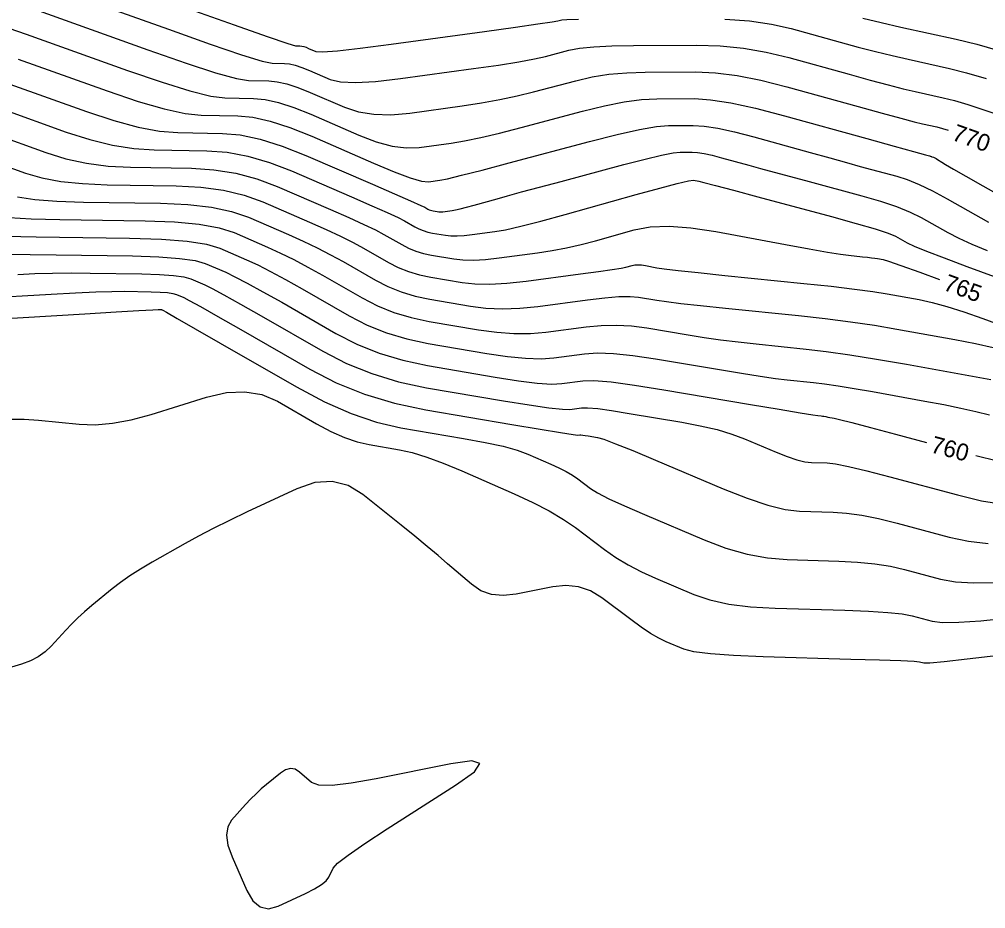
# Model space of a CAD drawing. Extents: x 2082232 to 2083549, y 592624 to 593832.
# Drawn here: x 2082286.3 to 2082326.23, y 592956.57 to 592993.32 of the extents above; entities that cross this region are included whole.
import ezdxf

# ---------------------------------------------------------------- set-up
doc = ezdxf.new("R2010")
doc.units = 0
doc.layers.add('DT_X_Contour_Major', color=7, linetype='Continuous')
doc.layers.add('DT_X_Contour_Minor', color=7, linetype='Continuous')

msp = doc.modelspace()

# ---------------------------------------------------------------- linework, layer by layer
at = {"layer": 'DT_X_Contour_Major'}
for points in [[(2082286.919, 592993.738), (2082291.611, 592992.058), (2082293.191, 592991.506), (2082294.409, 592991.11), (2082295.268, 592990.871), (2082295.765, 592990.787), (2082296.611, 592990.774), (2082296.955, 592990.74), (2082297.354, 592990.651), (2082297.807, 592990.504), (2082298.313, 592990.301), (2082299.737, 592989.685), (2082300.306, 592989.497), (2082300.945, 592989.394), (2082301.654, 592989.378), (2082302.432, 592989.447), (2082304.601, 592989.745), (2082305.395, 592989.865), (2082306.149, 592990.001), (2082306.864, 592990.152), (2082307.539, 592990.319), (2082309.288, 592990.784), (2082309.96, 592990.937), (2082310.662, 592991.047), (2082311.395, 592991.114), (2082312.158, 592991.138), (2082314.236, 592991.144), (2082315.056, 592991.108), (2082315.957, 592990.995), (2082316.941, 592990.804), (2082318.005, 592990.535), (2082320.954, 592989.717), (2082321.949, 592989.442), (2082322.723, 592989.232), (2082323.277, 592989.086), (2082323.611, 592989.004), (2082324.205, 592988.872), (2082324.448, 592988.811), (2082324.682, 592988.742)], [(2082285.237, 592988.583), (2082287.391, 592987.812), (2082288.216, 592987.557), (2082289.075, 592987.37), (2082289.968, 592987.252), (2082290.895, 592987.203), (2082293.411, 592987.163), (2082294.34, 592987.105), (2082295.24, 592986.961), (2082296.11, 592986.732), (2082296.952, 592986.416), (2082299.157, 592985.462), (2082299.916, 592985.129), (2082300.536, 592984.846), (2082301.018, 592984.613), (2082301.362, 592984.43), (2082302.096, 592984.008), (2082302.38, 592983.862), (2082302.681, 592983.742), (2082302.998, 592983.646), (2082303.333, 592983.575), (2082304.248, 592983.419), (2082304.623, 592983.378), (2082305.061, 592983.371), (2082305.562, 592983.399), (2082306.126, 592983.461), (2082307.714, 592983.673), (2082308.311, 592983.763), (2082308.908, 592983.876), (2082309.506, 592984.011), (2082310.106, 592984.168), (2082311.705, 592984.616), (2082312.366, 592984.738), (2082313.147, 592984.767), (2082314.049, 592984.705), (2082315.071, 592984.55), (2082317.959, 592984.014), (2082318.933, 592983.836), (2082319.692, 592983.702), (2082320.234, 592983.613), (2082320.56, 592983.568), (2082321.141, 592983.509), (2082321.343, 592983.487), (2082321.512, 592983.468), (2082321.649, 592983.449), (2082321.753, 592983.433), (2082321.987, 592983.39), (2082322.214, 592983.321), (2082322.72, 592983.146), (2082323.504, 592982.864), (2082324.317, 592982.566)], [(2082285.891, 592983.609), (2082286.743, 592983.604), (2082287.818, 592983.59), (2082290.979, 592983.539), (2082292.056, 592983.505), (2082292.915, 592983.442), (2082293.557, 592983.35), (2082293.981, 592983.228), (2082294.823, 592982.864), (2082295.204, 592982.684), (2082295.717, 592982.417), (2082296.361, 592982.064), (2082297.137, 592981.624), (2082299.38, 592980.335), (2082300.248, 592979.889), (2082301.167, 592979.52), (2082302.139, 592979.227), (2082303.162, 592979.01), (2082305.96, 592978.534), (2082306.919, 592978.383), (2082307.697, 592978.288), (2082308.295, 592978.248), (2082308.712, 592978.264), (2082309.584, 592978.38), (2082310.038, 592978.39), (2082310.746, 592978.332), (2082311.71, 592978.206), (2082312.927, 592978.012), (2082316.514, 592977.406), (2082317.696, 592977.207), (2082318.555, 592977.063), (2082319.089, 592976.975), (2082319.298, 592976.942), (2082319.425, 592976.929), (2082319.479, 592976.923), (2082319.544, 592976.913), (2082319.62, 592976.901), (2082319.709, 592976.885), (2082319.96, 592976.84), (2082320.19, 592976.786), (2082320.69, 592976.657), (2082321.461, 592976.454), (2082322.503, 592976.177), (2082323.788, 592975.833)], [(2082325.817, 592975.294), (2082326.721, 592975.069)], [(2082326.769, 592967.033), (2082325.463, 592966.879), (2082324.511, 592966.773), (2082323.914, 592966.717), (2082323.671, 592966.71), (2082323.497, 592966.756), (2082323.27, 592966.777), (2082322.719, 592966.802), (2082321.846, 592966.833), (2082320.649, 592966.87), (2082317.026, 592966.975), (2082315.803, 592967.024), (2082314.851, 592967.092), (2082314.169, 592967.18), (2082313.758, 592967.287), (2082313.022, 592967.598), (2082312.724, 592967.743), (2082312.383, 592967.943), (2082311.997, 592968.199), (2082311.568, 592968.51), (2082310.364, 592969.414), (2082309.899, 592969.697), (2082309.406, 592969.866), (2082308.884, 592969.922), (2082308.335, 592969.865), (2082306.833, 592969.563), (2082306.295, 592969.503), (2082305.805, 592969.552), (2082305.365, 592969.708), (2082304.974, 592969.973), (2082303.995, 592970.821), (2082303.6, 592971.16), (2082303.148, 592971.538), (2082302.64, 592971.956), (2082302.075, 592972.413), (2082300.493, 592973.687), (2082299.878, 592974.06), (2082299.218, 592974.223), (2082298.514, 592974.178), (2082297.766, 592973.923), (2082295.713, 592972.964), (2082294.975, 592972.614), (2082294.302, 592972.28), (2082293.694, 592971.963), (2082293.151, 592971.663), (2082291.788, 592970.887), (2082291.302, 592970.6), (2082290.864, 592970.321), (2082290.476, 592970.05), (2082290.136, 592969.787), (2082289.295, 592969.097), (2082288.991, 592968.839), (2082288.709, 592968.584), (2082288.45, 592968.33), (2082288.212, 592968.078), (2082287.609, 592967.41), (2082287.364, 592967.176), (2082287.078, 592966.976), (2082286.753, 592966.81), (2082286.389, 592966.677), (2082285.365, 592966.369)]]:
    msp.add_lwpolyline(points, dxfattribs=at)
at = {"layer": 'DT_X_Contour_Minor'}
for points in [[(2082287.255, 592994.768), (2082292.455, 592992.907), (2082294.186, 592992.295), (2082295.476, 592991.858), (2082296.328, 592991.594), (2082296.739, 592991.504), (2082297.251, 592991.496), (2082297.459, 592991.476), (2082297.701, 592991.421), (2082297.975, 592991.333), (2082298.281, 592991.21), (2082299.143, 592990.837), (2082299.567, 592990.734), (2082300.193, 592990.705), (2082301.02, 592990.75), (2082302.049, 592990.869), (2082305.062, 592991.283), (2082306.096, 592991.431), (2082306.937, 592991.565), (2082307.586, 592991.683), (2082308.043, 592991.786), (2082309.004, 592992.042), (2082309.442, 592992.127), (2082310.033, 592992.188), (2082310.779, 592992.226), (2082311.678, 592992.24), (2082314.282, 592992.248), (2082315.253, 592992.218), (2082316.213, 592992.123), (2082317.162, 592991.963), (2082318.099, 592991.736), (2082320.585, 592991.047), (2082321.455, 592990.808), (2082322.2, 592990.61), (2082322.82, 592990.453), (2082323.316, 592990.336), (2082324.471, 592990.079), (2082324.942, 592989.961), (2082325.489, 592989.801), (2082326.111, 592989.598), (2082326.808, 592989.354)], [(2082293.299, 592993.756), (2082295.18, 592993.085), (2082296.543, 592992.606), (2082297.387, 592992.318), (2082297.713, 592992.221), (2082297.891, 592992.218), (2082297.964, 592992.211), (2082298.047, 592992.192), (2082298.143, 592992.162), (2082298.249, 592992.119), (2082298.548, 592991.989), (2082298.828, 592991.972), (2082299.44, 592992.016), (2082300.386, 592992.122), (2082301.666, 592992.29), (2082305.523, 592992.821), (2082306.797, 592992.998), (2082307.726, 592993.129), (2082308.309, 592993.214), (2082308.547, 592993.254), (2082308.72, 592993.3), (2082308.924, 592993.316), (2082309.405, 592993.328)], [(2082285.094, 592993.214), (2082286.582, 592992.707), (2082290.767, 592991.208), (2082292.196, 592990.716), (2082293.343, 592990.362), (2082294.208, 592990.147), (2082294.791, 592990.07), (2082295.971, 592990.052), (2082296.451, 592990.005), (2082297.007, 592989.88), (2082297.639, 592989.676), (2082298.346, 592989.393), (2082300.332, 592988.533), (2082301.046, 592988.259), (2082301.697, 592988.084), (2082302.287, 592988.006), (2082302.815, 592988.025), (2082304.14, 592988.207), (2082304.693, 592988.299), (2082305.361, 592988.437), (2082306.141, 592988.621), (2082307.036, 592988.851), (2082309.572, 592989.526), (2082310.477, 592989.748), (2082311.29, 592989.907), (2082312.01, 592990.003), (2082312.638, 592990.036), (2082314.189, 592990.041), (2082314.858, 592989.998), (2082315.702, 592989.866), (2082316.719, 592989.645), (2082317.911, 592989.334), (2082321.322, 592988.388), (2082322.443, 592988.076), (2082323.247, 592987.854), (2082323.735, 592987.719), (2082323.906, 592987.672), (2082323.939, 592987.664), (2082323.953, 592987.661), (2082323.969, 592987.656), (2082323.987, 592987.65), (2082324.008, 592987.643), (2082324.065, 592987.622), (2082324.092, 592987.61), (2082324.129, 592987.59), (2082324.178, 592987.561), (2082324.237, 592987.523), (2082324.409, 592987.411), (2082324.563, 592987.32), (2082324.897, 592987.128), (2082325.41, 592986.836), (2082326.103, 592986.445), (2082328.19, 592985.268)], [(2082315.451, 592993.328), (2082316.469, 592993.252), (2082317.383, 592993.121), (2082318.194, 592992.938), (2082320.216, 592992.376), (2082320.961, 592992.174), (2082321.676, 592991.989), (2082322.363, 592991.82), (2082323.021, 592991.668), (2082324.737, 592991.286), (2082325.437, 592991.111), (2082326.248, 592990.873)], [(2082321.152, 592993.367), (2082321.905, 592993.187), (2082322.726, 592993.001), (2082325.003, 592992.493), (2082325.859, 592992.287), (2082326.719, 592992.05)], [(2082286.246, 592991.676), (2082289.923, 592990.359), (2082291.201, 592989.926), (2082292.276, 592989.614), (2082293.148, 592989.423), (2082293.817, 592989.354), (2082295.331, 592989.329), (2082295.947, 592989.27), (2082296.66, 592989.109), (2082297.471, 592988.847), (2082298.378, 592988.484), (2082300.926, 592987.381), (2082301.785, 592987.022), (2082302.45, 592986.773), (2082302.921, 592986.633), (2082303.198, 592986.603), (2082303.679, 592986.669), (2082303.992, 592986.733), (2082304.572, 592986.873), (2082305.419, 592987.089), (2082306.532, 592987.383), (2082309.856, 592988.268), (2082310.995, 592988.559), (2082311.918, 592988.767), (2082312.626, 592988.892), (2082313.118, 592988.934), (2082314.143, 592988.937), (2082314.588, 592988.908), (2082315.154, 592988.818), (2082315.842, 592988.668), (2082316.651, 592988.457), (2082318.97, 592987.813), (2082319.781, 592987.589), (2082320.473, 592987.398), (2082321.047, 592987.241), (2082321.503, 592987.118), (2082322.561, 592986.834), (2082322.987, 592986.696), (2082323.475, 592986.494), (2082324.024, 592986.229), (2082324.633, 592985.9), (2082326.339, 592984.938)], [(2082285.909, 592990.645), (2082289.079, 592989.51), (2082290.206, 592989.136), (2082291.209, 592988.866), (2082292.088, 592988.7), (2082292.843, 592988.637), (2082294.691, 592988.607), (2082295.426, 592988.541), (2082296.246, 592988.367), (2082297.151, 592988.084), (2082298.14, 592987.692), (2082300.891, 592986.501), (2082301.8, 592986.107), (2082302.463, 592985.817), (2082302.881, 592985.632), (2082303.052, 592985.552), (2082303.182, 592985.477), (2082303.233, 592985.452), (2082303.286, 592985.43), (2082303.342, 592985.413), (2082303.401, 592985.401), (2082303.564, 592985.373), (2082303.63, 592985.366), (2082303.708, 592985.365), (2082303.796, 592985.369), (2082303.896, 592985.38), (2082304.178, 592985.418), (2082304.314, 592985.443), (2082304.513, 592985.489), (2082304.773, 592985.556), (2082305.094, 592985.644), (2082306.035, 592985.907), (2082306.465, 592986.026), (2082307.051, 592986.185), (2082307.791, 592986.384), (2082308.686, 592986.623), (2082311.279, 592987.313), (2082312.153, 592987.54), (2082312.831, 592987.702), (2082313.313, 592987.799), (2082313.598, 592987.832), (2082314.096, 592987.834), (2082314.313, 592987.82), (2082314.588, 592987.776), (2082314.923, 592987.703), (2082315.317, 592987.6), (2082316.445, 592987.287), (2082316.917, 592987.157), (2082317.489, 592987.001), (2082318.159, 592986.82), (2082318.928, 592986.613), (2082321.11, 592986.028), (2082321.878, 592985.807), (2082322.543, 592985.583), (2082323.106, 592985.356), (2082323.567, 592985.127), (2082324.66, 592984.51), (2082325.115, 592984.273), (2082325.658, 592984.023), (2082326.29, 592983.76)], [(2082285.573, 592989.614), (2082288.235, 592988.661), (2082289.211, 592988.346), (2082290.142, 592988.118), (2082291.028, 592987.976), (2082291.869, 592987.92), (2082294.051, 592987.885), (2082294.883, 592987.823), (2082295.743, 592987.664), (2082296.631, 592987.408), (2082297.546, 592987.054), (2082300.024, 592985.982), (2082300.858, 592985.618), (2082301.499, 592985.332), (2082301.949, 592985.123), (2082302.207, 592984.991), (2082302.639, 592984.743), (2082302.806, 592984.657), (2082302.983, 592984.586), (2082303.17, 592984.53), (2082303.367, 592984.488), (2082303.906, 592984.396), (2082304.127, 592984.372), (2082304.384, 592984.368), (2082304.679, 592984.384), (2082305.011, 592984.421), (2082305.946, 592984.545), (2082306.391, 592984.625), (2082307.023, 592984.77), (2082307.843, 592984.98), (2082308.852, 592985.256), (2082311.791, 592986.079), (2082312.765, 592986.347), (2082313.484, 592986.535), (2082313.948, 592986.641), (2082314.156, 592986.666), (2082314.371, 592986.627), (2082314.585, 592986.575), (2082315.063, 592986.451), (2082315.806, 592986.254), (2082316.815, 592985.985), (2082319.859, 592985.169), (2082320.88, 592984.888), (2082321.661, 592984.659), (2082322.201, 592984.481), (2082322.501, 592984.353), (2082322.982, 592984.083), (2082323.271, 592983.945), (2082323.78, 592983.736), (2082324.507, 592983.456), (2082325.453, 592983.103), (2082328.268, 592982.068)], [(2082284.9, 592987.552), (2082286.547, 592986.963), (2082287.222, 592986.767), (2082288.008, 592986.622), (2082288.908, 592986.529), (2082289.921, 592986.486), (2082292.771, 592986.44), (2082293.796, 592986.386), (2082294.736, 592986.258), (2082295.59, 592986.055), (2082296.358, 592985.779), (2082298.29, 592984.942), (2082298.973, 592984.64), (2082299.572, 592984.36), (2082300.086, 592984.103), (2082300.517, 592983.869), (2082301.553, 592983.273), (2082301.953, 592983.068), (2082302.378, 592982.897), (2082302.826, 592982.762), (2082303.299, 592982.662), (2082304.591, 592982.442), (2082305.12, 592982.384), (2082305.738, 592982.374), (2082306.445, 592982.413), (2082307.241, 592982.501), (2082309.483, 592982.8), (2082310.231, 592982.902), (2082310.793, 592982.982), (2082311.169, 592983.041), (2082311.36, 592983.079), (2082311.62, 592983.152), (2082311.728, 592983.172), (2082311.855, 592983.177), (2082312.002, 592983.167), (2082312.169, 592983.142), (2082312.639, 592983.054), (2082312.947, 592983.01), (2082313.517, 592982.943), (2082314.349, 592982.852), (2082315.444, 592982.739), (2082318.714, 592982.406), (2082319.848, 592982.285), (2082320.8, 592982.173), (2082321.569, 592982.07), (2082322.155, 592981.977), (2082323.473, 592981.738), (2082324.009, 592981.622), (2082324.627, 592981.452), (2082325.328, 592981.229), (2082326.113, 592980.952), (2082328.314, 592980.143)], [(2082286.227, 592985.977), (2082286.942, 592985.874), (2082287.848, 592985.805), (2082288.946, 592985.769), (2082292.131, 592985.718), (2082293.253, 592985.668), (2082294.233, 592985.555), (2082295.07, 592985.379), (2082295.764, 592985.141), (2082297.424, 592984.423), (2082298.031, 592984.151), (2082298.608, 592983.874), (2082299.155, 592983.593), (2082299.672, 592983.307), (2082301.01, 592982.539), (2082301.527, 592982.273), (2082302.075, 592982.053), (2082302.654, 592981.878), (2082303.265, 592981.749), (2082304.933, 592981.465), (2082305.577, 592981.384), (2082306.256, 592981.356), (2082306.972, 592981.381), (2082307.723, 592981.457), (2082309.775, 592981.731), (2082310.484, 592981.815), (2082311.072, 592981.861), (2082311.539, 592981.869), (2082311.884, 592981.84), (2082312.643, 592981.712), (2082313.033, 592981.655), (2082313.636, 592981.582), (2082314.449, 592981.492), (2082315.475, 592981.385), (2082318.492, 592981.077), (2082319.594, 592980.956), (2082320.639, 592980.823), (2082321.626, 592980.678), (2082322.556, 592980.52), (2082324.959, 592980.086), (2082325.803, 592979.923), (2082326.535, 592979.759)], [(2082285.875, 592985.126), (2082286.788, 592985.081), (2082287.972, 592985.052), (2082291.491, 592984.996), (2082292.71, 592984.949), (2082293.73, 592984.852), (2082294.549, 592984.703), (2082295.17, 592984.503), (2082296.557, 592983.903), (2082297.089, 592983.662), (2082297.644, 592983.389), (2082298.224, 592983.083), (2082298.827, 592982.746), (2082300.467, 592981.804), (2082301.101, 592981.479), (2082301.773, 592981.209), (2082302.482, 592980.995), (2082303.23, 592980.836), (2082305.275, 592980.488), (2082306.024, 592980.384), (2082306.736, 592980.333), (2082307.413, 592980.336), (2082308.053, 592980.393), (2082309.712, 592980.614), (2082310.336, 592980.673), (2082310.964, 592980.684), (2082311.596, 592980.648), (2082312.232, 592980.564), (2082313.933, 592980.277), (2082314.588, 592980.172), (2082315.275, 592980.076), (2082315.996, 592979.986), (2082316.749, 592979.904), (2082318.803, 592979.695), (2082319.64, 592979.596), (2082320.612, 592979.458), (2082321.718, 592979.281), (2082322.958, 592979.064), (2082326.444, 592978.434)], [(2082285.728, 592984.358), (2082286.998, 592984.335), (2082290.85, 592984.274), (2082292.167, 592984.231), (2082293.226, 592984.148), (2082294.029, 592984.027), (2082294.575, 592983.866), (2082295.69, 592983.383), (2082296.146, 592983.173), (2082296.68, 592982.903), (2082297.292, 592982.574), (2082297.982, 592982.185), (2082299.924, 592981.069), (2082300.674, 592980.684), (2082301.47, 592980.364), (2082302.31, 592980.111), (2082303.196, 592979.923), (2082305.618, 592979.511), (2082306.471, 592979.383), (2082307.217, 592979.31), (2082307.854, 592979.292), (2082308.382, 592979.328), (2082309.648, 592979.497), (2082310.187, 592979.531), (2082310.855, 592979.508), (2082311.653, 592979.427), (2082312.579, 592979.288), (2082315.223, 592978.842), (2082316.142, 592978.69), (2082316.915, 592978.569), (2082317.542, 592978.48), (2082318.024, 592978.423), (2082319.114, 592978.312), (2082319.573, 592978.257), (2082320.133, 592978.176), (2082320.793, 592978.069), (2082321.553, 592977.935), (2082323.716, 592977.544), (2082324.491, 592977.398), (2082325.194, 592977.254), (2082325.826, 592977.111), (2082326.387, 592976.97)], [(2082286.234, 592982.778), (2082286.94, 592982.812), (2082287.674, 592982.833), (2082288.434, 592982.841), (2082289.222, 592982.835), (2082291.358, 592982.8), (2082292.086, 592982.778), (2082292.667, 592982.735), (2082293.1, 592982.673), (2082293.387, 592982.59), (2082293.956, 592982.344), (2082294.262, 592982.195), (2082294.753, 592981.931), (2082295.43, 592981.554), (2082296.292, 592981.063), (2082298.837, 592979.6), (2082299.821, 592979.095), (2082300.865, 592978.676), (2082301.967, 592978.343), (2082303.128, 592978.097), (2082306.302, 592977.557), (2082307.366, 592977.382), (2082308.177, 592977.265), (2082308.736, 592977.203), (2082309.042, 592977.199), (2082309.52, 592977.263), (2082309.778, 592977.267), (2082310.194, 592977.23), (2082310.769, 592977.153), (2082311.501, 592977.036), (2082313.665, 592976.671), (2082314.436, 592976.525), (2082315.126, 592976.362), (2082315.736, 592976.181), (2082316.265, 592975.983), (2082317.569, 592975.432), (2082318.027, 592975.25), (2082318.423, 592975.118), (2082318.758, 592975.036), (2082319.031, 592975.004), (2082319.677, 592974.985), (2082320.02, 592974.944), (2082320.565, 592974.835), (2082321.312, 592974.657), (2082322.26, 592974.411), (2082325.059, 592973.663), (2082326.053, 592973.427), (2082326.938, 592973.279)], [(2082284.716, 592981.79), (2082287.617, 592981.963), (2082288.621, 592982.019), (2082289.457, 592982.057), (2082290.125, 592982.077), (2082290.626, 592982.08), (2082291.738, 592982.062), (2082292.116, 592982.05), (2082292.418, 592982.028), (2082292.644, 592981.995), (2082292.793, 592981.953), (2082293.089, 592981.824), (2082293.319, 592981.706), (2082293.789, 592981.446), (2082294.498, 592981.044), (2082295.446, 592980.501), (2082298.294, 592978.865), (2082299.395, 592978.3), (2082300.562, 592977.832), (2082301.795, 592977.46), (2082303.093, 592977.185), (2082306.644, 592976.58), (2082307.814, 592976.382), (2082308.658, 592976.242), (2082309.177, 592976.159), (2082309.371, 592976.135), (2082309.456, 592976.146), (2082309.502, 592976.146), (2082309.575, 592976.14), (2082309.677, 592976.126), (2082309.806, 592976.106), (2082310.189, 592976.041), (2082310.446, 592975.964), (2082310.93, 592975.782), (2082311.641, 592975.495), (2082312.58, 592975.103), (2082315.384, 592973.917), (2082316.369, 592973.526), (2082317.222, 592973.242), (2082317.942, 592973.066), (2082318.53, 592972.997), (2082319.92, 592972.957), (2082320.477, 592972.917), (2082321.104, 592972.827), (2082321.801, 592972.687), (2082322.57, 592972.497), (2082324.712, 592971.925), (2082325.518, 592971.749), (2082326.332, 592971.653)], [(2082285.046, 592980.913), (2082289, 592981.149), (2082290.301, 592981.226), (2082291.24, 592981.281), (2082291.817, 592981.314), (2082292.03, 592981.325), (2082292.117, 592981.323), (2082292.146, 592981.322), (2082292.17, 592981.321), (2082292.187, 592981.318), (2082292.199, 592981.315), (2082292.222, 592981.305), (2082292.377, 592981.217), (2082292.825, 592980.96), (2082293.567, 592980.534), (2082294.601, 592979.94), (2082297.751, 592978.131), (2082298.906, 592977.516), (2082300.009, 592977.03), (2082301.059, 592976.672), (2082302.057, 592976.442), (2082304.648, 592976.001), (2082305.543, 592975.837), (2082306.284, 592975.674), (2082306.872, 592975.514), (2082307.306, 592975.356), (2082308.258, 592974.938), (2082308.595, 592974.782), (2082308.893, 592974.628), (2082309.151, 592974.476), (2082309.369, 592974.326), (2082309.899, 592973.928), (2082310.187, 592973.749), (2082310.656, 592973.51), (2082311.306, 592973.211), (2082312.135, 592972.852), (2082314.588, 592971.814), (2082315.493, 592971.471), (2082316.368, 592971.219), (2082317.213, 592971.059), (2082318.029, 592970.99), (2082320.163, 592970.928), (2082320.933, 592970.889), (2082321.642, 592970.818), (2082322.291, 592970.717), (2082322.879, 592970.583), (2082324.365, 592970.186), (2082324.984, 592970.072), (2082325.725, 592970.026), (2082326.588, 592970.049)], [(2082286.004, 592976.798), (2082286.498, 592976.802), (2082287.083, 592976.761), (2082288.765, 592976.591), (2082289.424, 592976.568), (2082290.14, 592976.628), (2082290.912, 592976.77), (2082291.742, 592976.995), (2082294.03, 592977.704), (2082294.856, 592977.893), (2082295.62, 592977.929), (2082296.322, 592977.81), (2082296.961, 592977.538), (2082298.581, 592976.607), (2082299.172, 592976.291), (2082299.73, 592976.043), (2082300.255, 592975.861), (2082300.746, 592975.747), (2082302.011, 592975.531), (2082302.528, 592975.416), (2082303.129, 592975.232), (2082303.814, 592974.979), (2082304.584, 592974.656), (2082306.75, 592973.705), (2082307.516, 592973.351), (2082308.193, 592973.001), (2082308.78, 592972.655), (2082309.276, 592972.314), (2082310.48, 592971.409), (2082310.95, 592971.081), (2082311.456, 592970.774), (2082311.999, 592970.489), (2082312.579, 592970.225), (2082314.173, 592969.551), (2082314.831, 592969.325), (2082315.609, 592969.156), (2082316.508, 592969.041), (2082317.527, 592968.982), (2082320.406, 592968.899), (2082321.389, 592968.861), (2082322.181, 592968.81), (2082322.78, 592968.747), (2082323.188, 592968.67), (2082324.018, 592968.448), (2082324.449, 592968.394), (2082325.118, 592968.4), (2082326.026, 592968.464), (2082327.172, 592968.587)], [(2082304.318, 592961.666), (2082305.098, 592962.228), (2082305.326, 592962.563), (2082305.001, 592962.671), (2082304.123, 592962.551), (2082301.044, 592961.931), (2082300.011, 592961.747), (2082299.221, 592961.662), (2082298.674, 592961.674), (2082298.369, 592961.784), (2082297.88, 592962.208), (2082297.693, 592962.325), (2082297.498, 592962.358), (2082297.294, 592962.308), (2082297.083, 592962.173), (2082296.509, 592961.701), (2082296.293, 592961.517), (2082296.078, 592961.317), (2082295.862, 592961.1), (2082295.646, 592960.869), (2082295.069, 592960.23), (2082294.908, 592959.955), (2082294.858, 592959.61), (2082294.919, 592959.195), (2082295.09, 592958.709), (2082295.695, 592957.322), (2082295.946, 592956.891), (2082296.246, 592956.639), (2082296.595, 592956.566), (2082296.992, 592956.673), (2082298.117, 592957.196), (2082298.494, 592957.385), (2082298.781, 592957.56), (2082298.979, 592957.72), (2082299.088, 592957.866), (2082299.259, 592958.236), (2082299.447, 592958.442), (2082299.883, 592958.782), (2082300.567, 592959.256), (2082301.5, 592959.864), (2082304.318, 592961.666)]]:
    msp.add_lwpolyline(points, dxfattribs=at)

# ---------------------------------------------------------------- texts
at = {"layer": 'DT_X_Contour_Major'}
for s, rotation, p in [('770', 340.2342, (2082324.789, 592988.348)), ('765', 339.8287, (2082324.434, 592982.15)), ('760', 345.1217, (2082323.913, 592975.436))]:
    msp.add_text(s, height=0.7, rotation=rotation, dxfattribs=at).set_placement(p)

doc.saveas('drawing.dxf')
